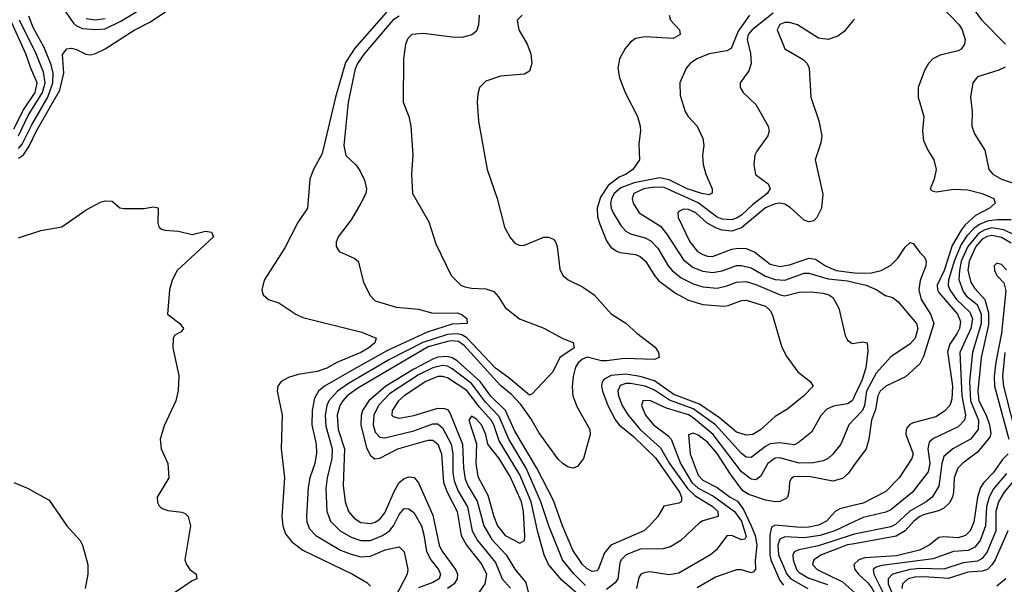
# Model space of a CAD drawing. Header units: inches. Extents: x 990535 to 1117859, y 769386 to 892122.
# Tile 899 of 1056: x 1056535 to 1060621, y 872068 to 874412. Entities that reach past the tile are written whole.
import ezdxf

# ---------------------------------------------------------------- set-up
doc = ezdxf.new("R2010")
doc.units = ezdxf.units.IN
doc.header["$MEASUREMENT"] = 0
doc.layers.add('B0857', color=7, linetype='Continuous')
doc.layers.add('B0867', color=7, linetype='Continuous')

msp = doc.modelspace()

# ---------------------------------------------------------------- linework, layer by layer
at = {"layer": 'B0857', "color": 5}
for points, elevation in [([(1056530, 873836.9), (1056550, 873851.4), (1056573.8, 873886.2), (1056604, 873950), (1056701.1, 874118.9), (1056718.1, 874190), (1056712.8, 874267.2), (1056729.7, 874290.3), (1056750, 874293), (1056770, 874288.2), (1056808.9, 874268.9), (1056826.6, 874266.6), (1056850, 874271.3), (1056890, 874291.5), (1057010, 874368.6), (1057077.5, 874402.5), (1057197, 874483)], 2820), ([(1056710, 874466.5), (1056757.6, 874397.6), (1056770, 874386.4), (1056795.4, 874375.4), (1056850, 874371), (1056890, 874374.4), (1056954.9, 874405.1), (1057041.9, 874458.1)], 2840), ([(1058056.9, 874443.1), (1057926.2, 874293.8), (1057886.3, 874233.7), (1057845.9, 874090), (1057790, 873855.8), (1057753.3, 873786.7), (1057739.2, 873750), (1057729.5, 873630), (1057689.4, 873570), (1057635.7, 873464.3), (1057550, 873330.8), (1057539.8, 873290), (1057545.2, 873270), (1057567, 873250), (1057610, 873236.5), (1057680.2, 873190), (1057710, 873176), (1057955.2, 873115.2), (1058014, 873090), (1058008, 873070), (1057983.2, 873050), (1057950.1, 873030), (1057851.4, 872988.6), (1057810, 872965.6), (1057770, 872950.9), (1057690, 872939.1), (1057650, 872926.5), (1057620.3, 872910), (1057606, 872890), (1057603.1, 872870), (1057624.6, 872770), (1057619.6, 872630), (1057634.3, 872510), (1057623.3, 872350), (1057627.1, 872310), (1057638, 872278), (1057663.8, 872243.8), (1057709.8, 872209.8), (1057916, 872110), (1057975.9, 872075.9), (1057990, 872060.7)], 2820), ([(1059661.7, 874438.3), (1059574.7, 874370), (1059558.5, 874350), (1059554.6, 874330), (1059568.5, 874271.5), (1059570.2, 874229.8), (1059560.8, 874199.2), (1059525.3, 874150), (1059524.9, 874130), (1059537.1, 874110), (1059590, 874059.3), (1059641.2, 873970), (1059644.7, 873950), (1059639.6, 873930), (1059593.9, 873866.1), (1059586.5, 873850), (1059581.5, 873810), (1059589.2, 873769.2), (1059641.3, 873730), (1059649.1, 873710), (1059637.6, 873690), (1059576.3, 873643.7), (1059530, 873600.5), (1059510, 873587.3), (1059490, 873581.6), (1059450, 873583.8), (1059430, 873591.6), (1059351.1, 873651.1), (1059210, 873715), (1059170, 873717), (1059124.8, 873710), (1059084.3, 873690), (1059076.1, 873670), (1059080.9, 873650), (1059105.1, 873610), (1059194.5, 873554.5), (1059221.1, 873521.1), (1059290, 873414.6), (1059330, 873382.5), (1059370, 873367.4), (1059410, 873361.7), (1059450, 873369), (1059510, 873390.8), (1059530, 873391.9), (1059570, 873381.1), (1059630, 873347.6), (1059670, 873332.6), (1059710, 873330.7), (1059790, 873359.3), (1059810, 873359.9), (1059890, 873335.7), (1059970, 873327.7), (1060000, 873320.9)], 2960), ([(1056510, 873959.3), (1056550, 874037.2), (1056598.6, 874110), (1056607, 874150), (1056580.3, 874210), (1056560.8, 874270), (1056500.9, 874400.9)], 2880), ([(1056530, 873876.6), (1056545.6, 873894.4), (1056584.7, 873975.3), (1056651.3, 874090), (1056672.8, 874150), (1056673.9, 874190), (1056664.8, 874224.8), (1056635.7, 874295.7), (1056590, 874379.6), (1056573.1, 874426.9)], 2840), ([(1056530, 873929.5), (1056570, 874013.5), (1056629.7, 874110), (1056641, 874150), (1056634.1, 874194.1), (1056603.5, 874270), (1056534.3, 874410)], 2860), ([(1056810, 874416.2), (1056850, 874411.8), (1056890, 874417.2)], 2860), ([(1058110, 874426.3), (1058083.1, 874410), (1057964, 874270), (1057936.8, 874230), (1057927.5, 874207.5), (1057898.1, 874070), (1057880.1, 873890), (1057888.5, 873848.5), (1057930, 873808.8), (1057945.8, 873785.7), (1057965.6, 873745.6), (1057973.4, 873710), (1057970.8, 873690), (1057950.5, 873649.5), (1057910, 873581), (1057856.5, 873510), (1057848.7, 873488.7), (1057848.7, 873470), (1057860.5, 873450), (1057922.5, 873422.5), (1057939.3, 873410), (1057961.6, 873321.6), (1057988.4, 873268.4), (1058010, 873244.4), (1058097.8, 873217.8), (1058189.5, 873209.5), (1058250, 873194.2), (1058350, 873194.7), (1058370, 873188.4), (1058390, 873171.8), (1058391.7, 873150), (1058330, 873148), (1058225.9, 873114.1), (1058061.7, 873038.3), (1057919.7, 872960.3), (1057799.6, 872890), (1057775.5, 872870), (1057758.8, 872841.2), (1057749, 872790), (1057747.6, 872730), (1057765.7, 872650), (1057767.2, 872612.8), (1057760.3, 872570), (1057739.5, 872510), (1057732.3, 872470), (1057724.9, 872350), (1057727, 872327), (1057737.8, 872297.8), (1057763.5, 872270), (1057866.8, 872210), (1057910, 872192.4), (1057950, 872182.5), (1057990, 872184.6), (1058051.1, 872211.1), (1058110, 872223.2), (1058130, 872203), (1058145, 872130), (1058142.4, 872110), (1058090, 872009)], 2840), ([(1058442.2, 874430), (1058439.1, 874390), (1058430, 874364.5), (1058411.3, 874348.7), (1058370, 874338.2), (1058330, 874339.1), (1058210, 874354.9), (1058162, 874350), (1058145.8, 874334.2), (1058135.8, 874310), (1058127, 874250), (1058126, 874070), (1058150.3, 874010), (1058157.6, 873970), (1058166.3, 873850), (1058161.1, 873770), (1058164.4, 873690), (1058232.8, 873572.8), (1058261.8, 873481.8), (1058325.3, 873350), (1058365.3, 873310), (1058382.4, 873302.4), (1058410, 873296.8), (1058470, 873294.3), (1058502.8, 873282.8), (1058522, 873262), (1058550, 873216.5), (1058609.5, 873169.5), (1058710, 873130.9), (1058788.4, 873088.4), (1058831.6, 873071.6), (1058836.5, 873050), (1058776.5, 873010), (1058747.2, 872950), (1058661.1, 872858.9), (1058650, 872853), (1058565.5, 872925.5), (1058510, 872964.9), (1058390.7, 873090.7), (1058370, 873103.4), (1058350, 873108.4), (1058310, 873105.1), (1058207.8, 873072.2), (1058070, 873000.5), (1057898.9, 872901.1), (1057853.7, 872870), (1057818.3, 872830), (1057809.8, 872810), (1057802.1, 872770), (1057804.7, 872724.7), (1057831.7, 872630), (1057830.3, 872590), (1057811.1, 872510), (1057805.1, 872465.1), (1057808.8, 872370), (1057824.5, 872330), (1057865.4, 872290), (1057910, 872263.4), (1057950, 872250.1), (1057990, 872250.4), (1058040.5, 872270), (1058070, 872289.3), (1058086.7, 872310), (1058110, 872357.4), (1058130, 872382), (1058150, 872381.9), (1058170, 872365.9), (1058201.8, 872310), (1058212.7, 872272.7), (1058223.5, 872203.5), (1058240.5, 872170), (1058273.3, 872130), (1058281.6, 872110), (1058276, 872090), (1058250, 872074.8), (1058190, 872053.1)], 2860), ([(1058620.3, 874430), (1058599.1, 874410), (1058606.3, 874370), (1058641.2, 874310), (1058656.6, 874270), (1058660.9, 874230), (1058650, 874198), (1058630, 874185.1), (1058530, 874177.4), (1058470, 874157.3), (1058443.1, 874130), (1058435.9, 874104.1), (1058434, 874070), (1058439.5, 873990), (1058474.3, 873790), (1058516.1, 873670), (1058546.3, 873550), (1058570, 873507.7), (1058590, 873484.4), (1058610, 873474.9), (1058630, 873476.4), (1058710, 873508.9), (1058730, 873508.7), (1058750, 873500.4), (1058758.7, 873490), (1058765.2, 873470), (1058776.4, 873376.4), (1058789.3, 873349.3), (1058811.5, 873331.5), (1058870, 873302.3), (1058919.6, 873270), (1058990, 873190.3), (1059050, 873151.7), (1059096, 873110), (1059172.3, 873052.3), (1059186.5, 873030), (1059188.7, 873010), (1059170, 873000.7), (1059045.4, 873005.4), (1058970, 872995.5), (1058950, 872995.6), (1058890, 873010.4), (1058870, 873003.1), (1058852.8, 872987.2), (1058842.2, 872970), (1058831.5, 872930), (1058827.5, 872887.5), (1058831, 872851), (1058846.7, 872806.7), (1058900.6, 872710), (1058902.4, 872690), (1058874.3, 872590), (1058850, 872557.6), (1058830, 872549.8), (1058810, 872555.1), (1058790, 872567.6), (1058770, 872587.9), (1058690, 872697.5), (1058655.9, 872755.9), (1058614.2, 872814.2), (1058575.7, 872855.7), (1058530, 872892.7), (1058379.8, 873059.8), (1058355.5, 873075.5), (1058330, 873079), (1058310, 873076.1), (1058230, 873053.7), (1057937.5, 872882.5), (1057893.9, 872850), (1057875.7, 872830), (1057863.8, 872810), (1057852.5, 872770), (1057856.5, 872710), (1057882.1, 872630), (1057877.9, 872477.9), (1057885.4, 872410), (1057899.4, 872370), (1057922.3, 872342.3), (1057950, 872325), (1057990, 872320.5), (1058010, 872325.8), (1058030, 872338.5), (1058050, 872364.4), (1058090, 872456.6), (1058110, 872491), (1058130, 872506.8), (1058150, 872514.3), (1058172, 872512), (1058190, 872489.2), (1058250, 872355), (1058276.3, 872230), (1058287.3, 872207.3), (1058343.7, 872130), (1058351.3, 872110), (1058350.4, 872090), (1058337.4, 872070), (1058310, 872050.7)], 2880), ([(1059229.6, 874430), (1059235.2, 874410), (1059272.6, 874370), (1059276.5, 874350), (1059246.8, 874333.2), (1059130, 874340.4), (1059090, 874334.4), (1059070, 874318.9), (1059047.9, 874292.1), (1059024.7, 874250), (1059017.6, 874210), (1059023.5, 874170), (1059047.1, 874110), (1059098.2, 874010), (1059110.2, 873970), (1059111.7, 873950), (1059103.7, 873896.3), (1059107, 873830), (1059078.9, 873790), (1059051.2, 873770), (1059022.1, 873757.9), (1058977.1, 873722.9), (1058945.1, 873674.9), (1058932, 873630), (1058933.3, 873593.3), (1058942.4, 873562.4), (1058970, 873493.8), (1058987.9, 873467.9), (1059010, 873451.6), (1059026, 873446), (1059090, 873436.9), (1059110, 873428.6), (1059132, 873410), (1059169.2, 873350), (1059188, 873328), (1059256.3, 873276.3), (1059310, 873248.1), (1059370, 873229.7), (1059456.9, 873223.1), (1059474.6, 873225.4), (1059530, 873246.3), (1059550, 873247.8), (1059630, 873222.5), (1059650, 873204), (1059657.1, 873190), (1059696.8, 873056.8), (1059716.3, 873016.3), (1059763.7, 872950), (1059815.8, 872910), (1059827.4, 872890), (1059789.2, 872850), (1059723.4, 872796.6), (1059670, 872764.8), (1059610, 872708.8), (1059577.4, 872690), (1059550, 872686.6), (1059510, 872700.1), (1059438.8, 872758.8), (1059355.9, 872815.9), (1059250, 872855.9), (1059170, 872912.2), (1059110, 872930.7), (1059050, 872939.7), (1058990, 872934.2), (1058960.9, 872919.1), (1058951.6, 872908.4), (1058949.1, 872890), (1058953.6, 872870), (1058975.1, 872810), (1059007.4, 872750), (1059023.2, 872730), (1059081.7, 872681.7), (1059173.3, 872593.3), (1059272.9, 872450), (1059282, 872430), (1059282, 872418), (1059280.2, 872410), (1059270, 872404.6), (1059208.2, 872391.8), (1059183.2, 872350), (1059149.3, 872310), (1059125, 872290), (1058988.8, 872230), (1058961.6, 872198.4), (1058936.1, 872130), (1058930, 872123.4), (1058910, 872121.6), (1058890, 872132), (1058870, 872150.4), (1058830, 872209.9), (1058787.2, 872310), (1058750, 872416), (1058681, 872550), (1058590, 872704.2), (1058550.4, 872790), (1058490, 872848.8), (1058445.6, 872910), (1058350, 872995.3), (1058330, 873008.5), (1058310, 873013.7), (1058270, 873010.4), (1058250, 873002.7), (1058170, 872961), (1058054.8, 872890), (1057983.9, 872830), (1057957.7, 872790), (1057951.5, 872768.5), (1057950.3, 872730), (1057974.3, 872634.3), (1057990, 872603.2), (1058009.3, 872589.3), (1058030, 872591), (1058104.4, 872630), (1058230, 872666.1), (1058250, 872666.7), (1058270.4, 872650), (1058285.3, 872610), (1058293.6, 872490), (1058308.9, 872450), (1058350.1, 872370), (1058366.5, 872270), (1058388.9, 872230), (1058452.9, 872150), (1058471.5, 872110), (1058465.2, 872070), (1058437.6, 872030)], 2920), ([(1059564.3, 874430), (1059516.4, 874363.6), (1059487.2, 874292.8), (1059470, 874283.2), (1059396, 874270), (1059344.5, 874250), (1059318, 874230), (1059301.4, 874210), (1059274.3, 874150), (1059276.5, 874096.5), (1059296.9, 874030), (1059309, 874010), (1059346.3, 873970), (1059370, 873918.8), (1059373.8, 873890), (1059368.7, 873850), (1059371.6, 873810), (1059383, 873770), (1059408.1, 873710), (1059408.8, 873691.2), (1059394.9, 873685.1), (1059365.3, 873690), (1059305.6, 873710), (1059230, 873746.5), (1059190, 873755.5), (1059085.3, 873734.7), (1059030, 873714.2), (1059002.4, 873690), (1058991.3, 873670), (1058987.3, 873650), (1058989.3, 873630), (1058998, 873610), (1059030, 873557.8), (1059050, 873534.6), (1059070, 873522.7), (1059130, 873506.4), (1059153.6, 873493.6), (1059182.9, 873462.9), (1059226.3, 873390), (1059243, 873370), (1059280.3, 873340.3), (1059330, 873315.4), (1059370, 873302.4), (1059430, 873297.7), (1059470, 873306.5), (1059510, 873322.1), (1059550, 873325.4), (1059590, 873313), (1059690.6, 873269.4), (1059710, 873266), (1059770, 873280.1), (1059817.4, 873282.6), (1059870, 873276.6), (1059893.4, 873270), (1059910, 873258), (1059934.3, 873214.3), (1059960.9, 873100.9), (1059970, 873081.6), (1059990, 873067.6), (1060000, 873069.1)], 2940), ([(1060000, 874413.7), (1059992.8, 874407.2), (1059956.9, 874363.1), (1059930, 874343.1), (1059890, 874329.8), (1059850, 874335.5), (1059762.3, 874390), (1059730, 874399.9), (1059710, 874399.6), (1059690, 874392.2), (1059678.6, 874370), (1059710, 874290.4), (1059785.9, 874245.9), (1059803.1, 874230), (1059811.7, 874210), (1059818, 874090), (1059851.7, 873991.7), (1059864.1, 873930), (1059859.4, 873900.6), (1059836.5, 873830), (1059868.2, 873688.2), (1059862.3, 873630), (1059842.7, 873590), (1059830, 873577.3), (1059810, 873572.7), (1059790, 873579.5), (1059731.9, 873631.9), (1059710, 873645.7), (1059690, 873649.9), (1059670, 873647.1), (1059629.8, 873630.2), (1059530, 873548), (1059490, 873534.4), (1059450, 873537.7), (1059426.3, 873546.3), (1059387.8, 873567.8), (1059340.6, 873610), (1059310, 873623.9), (1059290, 873625.9), (1059270, 873616.1), (1059265.7, 873610), (1059267.4, 873590), (1059316.6, 873490), (1059348.5, 873450), (1059370, 873437), (1059390, 873430.1), (1059410, 873429.4), (1059490, 873459.4), (1059516, 873464), (1059550, 873462.4), (1059586.5, 873446.5), (1059650, 873397.5), (1059690, 873386.7), (1059730, 873393.8), (1059810, 873422.2), (1059837.3, 873417.3), (1059879.5, 873390), (1059923.5, 873370), (1060000, 873360.4)], 2980), ([(1056530, 873505.7), (1056623.1, 873536.9), (1056710, 873551.3), (1056810, 873622.4), (1056870, 873654.6), (1056890, 873660.3), (1056918, 873658), (1056950, 873631.3), (1056967.9, 873627.9), (1057050, 873628.4), (1057090, 873635.5), (1057110, 873631), (1057108.3, 873568.3), (1057112.3, 873552.3), (1057122.6, 873542.6), (1057137.7, 873537.7), (1057193.3, 873533.3), (1057250, 873520.4), (1057306.1, 873533.9), (1057330.8, 873530), (1057339.3, 873510), (1057187.6, 873370), (1057167.1, 873330), (1057157, 873290), (1057148.4, 873190), (1057199.1, 873150), (1057214, 873130), (1057204.5, 873115.5), (1057178, 873102), (1057171, 873090), (1057170.9, 873049.1), (1057194.6, 872934.6), (1057191.9, 872871.9), (1057182.4, 872830), (1057133.9, 872726.1), (1057117.5, 872670), (1057122.3, 872630), (1057148.9, 872570), (1057153.7, 872510), (1057105.8, 872430), (1057107.3, 872407.3), (1057113.4, 872393.4), (1057123.9, 872383.9), (1057150, 872374.4), (1057207.1, 872367.1), (1057221.6, 872361.6), (1057233.4, 872350), (1057243.1, 872310), (1057220.3, 872170), (1057226.7, 872150), (1057240.4, 872130), (1057267.7, 872110), (1057270.3, 872090), (1057250, 872082.9), (1057112.3, 871987.7)], 2780), ([(1058883.5, 872063.5), (1058833.2, 872113.2), (1058787.9, 872170), (1058730.2, 872310.2), (1058698.3, 872410), (1058637, 872550), (1058564.8, 872670), (1058524.7, 872764.7), (1058470, 872822.4), (1058410, 872901.2), (1058330, 872962.8), (1058310, 872973.6), (1058290, 872976.8), (1058250, 872966.8), (1058190, 872937.8), (1058070, 872858.1), (1058024.2, 872810), (1058004.7, 872770), (1058001.3, 872730), (1058010, 872699.8), (1058030, 872678.2), (1058050, 872676.4), (1058170, 872705.1), (1058250, 872734.7), (1058270, 872734.5), (1058290, 872717.6), (1058325.5, 872650), (1058332.5, 872610), (1058332.3, 872530), (1058338.1, 872498.1), (1058354.4, 872454.4), (1058393, 872390), (1058413.3, 872290), (1058435.1, 872250), (1058510, 872159.1), (1058537.8, 872090), (1058572, 872052)], 2940), ([(1058870.3, 872010), (1058785.3, 872085.3), (1058729.7, 872149.7), (1058711.5, 872190), (1058684.6, 872284.6), (1058656.9, 872410), (1058610, 872521.9), (1058524.2, 872664.2), (1058503, 872730), (1058491.3, 872750), (1058442.9, 872802.9), (1058390, 872872.6), (1058310, 872924.9), (1058290, 872931.2), (1058270, 872930.2), (1058219.9, 872910), (1058130.5, 872850), (1058107, 872830), (1058080.8, 872790), (1058079.4, 872770), (1058084.4, 872764.4), (1058110, 872757.5), (1058170, 872768.7), (1058270, 872799.3), (1058298.4, 872798.4), (1058310, 872793.1), (1058320, 872780), (1058373, 872650), (1058377.3, 872550), (1058384.1, 872504.1), (1058395.6, 872475.6), (1058433, 872413), (1058460.7, 872310), (1058493.6, 872253.6), (1058554.4, 872190), (1058590, 872130.7), (1058635.1, 872075.1), (1058655.6, 871990)], 2960), ([(1060000, 872850.3), (1059996.7, 872843.3), (1059989.8, 872830.2), (1059970, 872817.1), (1059912, 872808), (1059884.9, 872795.1), (1059861.6, 872770), (1059820.9, 872699.1), (1059765.1, 872654.9), (1059750, 872647.4), (1059690, 872655.3), (1059650, 872650.6), (1059630, 872640.5), (1059570, 872593.9), (1059550, 872596), (1059530, 872610.3), (1059422.2, 872730), (1059330, 872796.4), (1059232.1, 872832.1), (1059170, 872873.2), (1059130, 872891.1), (1059070, 872902.2), (1059050, 872901.1), (1059026.9, 872893.1), (1059016.6, 872870), (1059019.7, 872850), (1059035.2, 872810), (1059059.7, 872770), (1059110.4, 872710), (1059194, 872634), (1059232.2, 872570), (1059306.3, 872466.3), (1059337.2, 872437.2), (1059412.3, 872390), (1059431.7, 872370), (1059434.3, 872350), (1059370, 872331.7), (1059356.2, 872323.8), (1059278.2, 872250), (1059236.1, 872223.9), (1059204.7, 872215.3), (1059110, 872213.7), (1059051.6, 872190), (1059031.6, 872170), (1059024.9, 872155.1), (1059017.6, 872090), (1059006.6, 872073.4), (1058970, 872046.2)], 2940), ([(1060000, 872755.5), (1059976, 872730), (1059942.4, 872650), (1059910, 872608.4), (1059889.6, 872590.4), (1059870, 872580.2), (1059827.8, 872572.2), (1059770, 872570.8), (1059690, 872593.3), (1059670, 872592), (1059640.3, 872570), (1059610, 872515.3), (1059590, 872501.4), (1059570, 872504), (1059530, 872535.1), (1059413.2, 872690), (1059330, 872759.1), (1059310, 872771.2), (1059219.8, 872799.8), (1059150, 872831.3), (1059120.9, 872830), (1059115.8, 872810), (1059132.3, 872770), (1059164.6, 872730), (1059225, 872685), (1059238.6, 872670), (1059276.9, 872570), (1059324.8, 872490), (1059350, 872466.4), (1059413.9, 872433.9), (1059501.4, 872370), (1059530, 872329.6), (1059550, 872267), (1059544.2, 872255.8), (1059530, 872252.7), (1059490, 872270.8), (1059470, 872269.8), (1059425, 872210), (1059401.4, 872190), (1059270, 872113.9), (1059230, 872107.4), (1059150, 872119.3), (1059130, 872117.5), (1059112.9, 872110), (1059104.5, 872095.5), (1059094.3, 872050)], 2960), ([(1060000, 872564.7), (1059972.6, 872527.4), (1059950, 872506.7), (1059910, 872496.3), (1059810, 872516), (1059746.3, 872513.7), (1059735, 872505), (1059730, 872491.8), (1059727.1, 872450), (1059722, 872430), (1059716.1, 872423.9), (1059690, 872411.9), (1059671, 872410), (1059630, 872416.8), (1059560.5, 872440.5), (1059535.7, 872455.7), (1059484.7, 872524.7), (1059430, 872610.9), (1059390, 872658.2), (1059350, 872687.1), (1059330, 872695.8), (1059311, 872689), (1059317.5, 872610), (1059350, 872521.5), (1059370, 872499.8), (1059430, 872470), (1059483, 872430), (1059513.7, 872413.7), (1059538.3, 872378.3), (1059571, 872311), (1059587.8, 872270), (1059594.2, 872230), (1059586.8, 872166.8), (1059589.1, 872130.9), (1059580.4, 872119.6), (1059570, 872115.4), (1059530, 872128.5), (1059510, 872128.7), (1059422, 872098), (1059346.9, 872053.1)], 2980), ([(1056510, 872490.8), (1056566.7, 872466.7), (1056657.1, 872417.1), (1056731, 872310), (1056786, 872250), (1056796, 872230), (1056818, 872150), (1056818, 872110), (1056806, 872050)], 2760), ([(1060000, 872396), (1059938.1, 872381.9), (1059919.8, 872370), (1059883.4, 872330), (1059850, 872313.7), (1059810, 872305.4), (1059776, 872304), (1059670, 872313.6), (1059655.1, 872304.9), (1059648.7, 872271.3), (1059648.1, 872190), (1059651.9, 872170), (1059690, 872084), (1059704.7, 872064.7)], 3020), ([(1060000, 872328.6), (1059918.2, 872290), (1059856.6, 872270), (1059790, 872260.9), (1059710, 872265.3), (1059690, 872255.4), (1059681.8, 872230), (1059684.1, 872190), (1059719.1, 872110), (1059734.7, 872090), (1059805.5, 872050)], 3040), ([(1060000, 872275.7), (1059990, 872273.6), (1059850, 872227.3), (1059768.3, 872211.7), (1059750, 872202.2), (1059743.3, 872190), (1059745.1, 872170), (1059759.3, 872130), (1059770, 872117.5), (1059810, 872093.9), (1059887.7, 872067.7)], 3060), ([(1060000, 872236.6), (1059970, 872231.4), (1059861.9, 872190), (1059831.1, 872170), (1059825.6, 872150), (1059845, 872130), (1059950, 872078.3), (1060000, 872034.5)], 3080), ([(1060000, 872153), (1059997, 872150), (1060000, 872133.1)], 3120)]:
    msp.add_lwpolyline(points, dxfattribs=dict(at, elevation=elevation))
at = {"layer": 'B0857', "color": 5, "elevation": 2980}
msp.add_lwpolyline([(1058410, 872765.6), (1058399.4, 872750), (1058431.2, 872651.2), (1058427.3, 872570), (1058435.9, 872515.9), (1058478.2, 872438.2), (1058502, 872350), (1058518.3, 872310), (1058550, 872271), (1058610, 872239.4), (1058629.9, 872250.1), (1058631.5, 872268.5), (1058626, 872370), (1058616.9, 872410), (1058570, 872515.5), (1058524.5, 872590), (1058477.5, 872650), (1058469.8, 872690.2), (1058452, 872730), (1058430, 872752.8)], close=True, dxfattribs=at)
at = {"layer": 'B0867', "color": 5}
for points, elevation in [([(1060358.3, 874470), (1060433.7, 874390), (1060446, 874370), (1060459, 874330), (1060456, 874310), (1060441.7, 874290), (1060430, 874283.2), (1060355, 874265), (1060324.9, 874250), (1060306.7, 874230), (1060290, 874200.7), (1060263.6, 874130), (1060263.2, 874090), (1060287.1, 874010), (1060282.2, 873950), (1060286, 873910), (1060303.2, 873870), (1060329, 873830), (1060339, 873790), (1060330.4, 873750.4), (1060313.7, 873710), (1060321.5, 873701.5), (1060337.8, 873697.8), (1060412, 873708), (1060470, 873705.9), (1060529.1, 873690), (1060577.6, 873670), (1060583.2, 873650), (1060559.3, 873630), (1060501.7, 873598.3), (1060459.2, 873560.8), (1060441.5, 873538.5), (1060405.5, 873474.5), (1060371, 873370), (1060342.7, 873310), (1060343.5, 873290), (1060350, 873278.9), (1060426.4, 873190), (1060438.8, 873158.8), (1060435.1, 873130), (1060426.2, 873110), (1060394.7, 873065.3), (1060385.5, 873034.5), (1060406.2, 872890), (1060403.7, 872836.3), (1060395.2, 872810), (1060373.4, 872786.6), (1060337.2, 872762.8), (1060242.4, 872737.6), (1060228.6, 872731.4), (1060219.5, 872720.5), (1060213.6, 872710), (1060212.8, 872690), (1060242.3, 872610), (1060237.5, 872590), (1060185.1, 872510), (1060130, 872453.5), (1060035.8, 872404.2), (1060000, 872396)], 3020), ([(1060497.2, 874450), (1060528, 874410), (1060625.9, 874310)], 3040), ([(1060625.1, 874214.9), (1060598.3, 874201.7), (1060510, 874175.2), (1060490.2, 874150), (1060480.5, 874090), (1060488.2, 874030), (1060486.9, 873970), (1060498, 873938), (1060540.2, 873870), (1060557.3, 873790), (1060573.2, 873770), (1060608.9, 873750), (1060728.1, 873710)], 3040), ([(1060650, 873580.3), (1060590, 873581), (1060550, 873575.1), (1060518, 873562), (1060494.5, 873545.5), (1060465.9, 873514.1), (1060442.1, 873477.9), (1060413.1, 873410), (1060390.1, 873330.1), (1060388.5, 873308.5), (1060395.8, 873290), (1060422.7, 873250), (1060478.1, 873198.1), (1060489.1, 873170), (1060481.7, 873130), (1060436.7, 873030), (1060444.4, 872850), (1060459.8, 872770), (1060456.1, 872750), (1060430, 872721), (1060327.5, 872672.6), (1060310, 872657.7), (1060303.2, 872630), (1060312.6, 872570), (1060304.6, 872535.4), (1060240.6, 872450), (1060150, 872376.9), (1060130, 872368), (1060035, 872345), (1060000, 872328.6)], 3040), ([(1060710, 873495.3), (1060619.7, 873539.7), (1060570, 873547.6), (1060540.1, 873539.9), (1060515, 873525), (1060469.6, 873470), (1060442.7, 873410), (1060434.6, 873370), (1060432.8, 873332.8), (1060450, 873282.9), (1060464.5, 873264.5), (1060509, 873229), (1060524.9, 873190), (1060525.1, 873150), (1060489.3, 873030), (1060476.5, 872910), (1060480.4, 872830), (1060514.2, 872750), (1060512.6, 872710), (1060481.4, 872670), (1060407.4, 872630), (1060370, 872598), (1060361.5, 872570), (1060350, 872474.7), (1060322, 872430), (1060296.4, 872410), (1060228.7, 872371.3), (1060170, 872316.1), (1060150, 872306.9), (1060000, 872275.7)], 3060), ([(1060650, 873484.7), (1060610, 873507.6), (1060570, 873515.8), (1060550, 873511.8), (1060530, 873500.2), (1060502.7, 873470), (1060475.2, 873410), (1060470, 873370), (1060481.8, 873321.8), (1060497.2, 873297.2), (1060539.9, 873250), (1060555.5, 873195.5), (1060555.1, 873144.9), (1060525.1, 873010), (1060510.7, 872870), (1060515.6, 872830), (1060546, 872770), (1060559.9, 872730), (1060565.4, 872694.6), (1060561.4, 872678.6), (1060510, 872617), (1060449.1, 872570.9), (1060428.8, 872550), (1060413.8, 872510), (1060410.9, 872450), (1060405.8, 872430), (1060393.4, 872406.6), (1060370, 872383.5), (1060347.7, 872372.3), (1060290, 872358.3), (1060270, 872349.2), (1060245.1, 872330), (1060209.1, 872290), (1060172.9, 872267.1), (1060000, 872236.6)], 3080), ([(1060000, 873360.4), (1060010, 873359.2), (1060070, 873360.9), (1060110, 873370.7), (1060148.6, 873391.4), (1060178.7, 873421.3), (1060210, 873467.5), (1060230, 873487.2), (1060242.6, 873482.6), (1060270, 873445.3), (1060290, 873426.3), (1060296.6, 873410), (1060296.2, 873390), (1060271.4, 873328.6), (1060267, 873290), (1060276, 873250), (1060315.3, 873190), (1060328.8, 873150), (1060286.5, 873013.5), (1060270, 872982.8), (1060211.3, 872928.7), (1060130, 872890.8), (1060106.4, 872870), (1060096.5, 872850), (1060086.2, 872793.8), (1060069.6, 872749.6), (1060059.4, 872670), (1060047.9, 872630), (1060000, 872564.7)], 2980), ([(1060630, 873373.4), (1060610, 873395.6), (1060590, 873401.4), (1060579.4, 873390), (1060580.6, 873370), (1060589.7, 873350), (1060618.8, 873318.8), (1060626.9, 873286.9), (1060608.9, 873110), (1060585.6, 872990), (1060579.5, 872930), (1060580.6, 872890), (1060639.5, 872670)], 3120), ([(1060000, 873320.9), (1060048.3, 873310), (1060092.6, 873290), (1060126.5, 873266.5), (1060158.2, 873258.2), (1060180.6, 873240.6), (1060256.8, 873150), (1060262.3, 873130), (1060251, 873090), (1060230, 873066), (1060150, 873011.9), (1060090, 872944.2), (1060048.9, 872870), (1060040.7, 872810), (1060032.5, 872790), (1060000, 872755.5)], 2960), ([(1060000, 873069.1), (1060034.3, 873074.3), (1060052.3, 873070), (1060055.2, 873035.2), (1060046.5, 872966.5), (1060030, 872913.4), (1060000, 872850.3)], 2940), ([(1060623.1, 873030), (1060613.8, 872930), (1060618, 872890), (1060679, 872650)], 3140), ([(1060637.1, 872610), (1060613.7, 872586.3), (1060575.4, 872530), (1060535.9, 872490), (1060522.6, 872470), (1060510.3, 872430), (1060494.7, 872325.3), (1060479.3, 872290), (1060460.7, 872270), (1060430, 872260.4), (1060370, 872264.7), (1060350, 872261.6), (1060310, 872230), (1060268.8, 872210), (1060173.7, 872186.3), (1060042.3, 872177.7), (1060017, 872170), (1060000, 872153)], 3120), ([(1060630, 872528), (1060576.4, 872463.6), (1060557.9, 872430), (1060547, 872390), (1060543.4, 872310), (1060520.4, 872250), (1060498.3, 872221.7), (1060471.8, 872208.2), (1060410, 872204.5), (1060326, 872174), (1060113.5, 872146.5), (1060090, 872139), (1060077.6, 872130), (1060079.3, 872110), (1060175.9, 871915.9), (1060221.4, 871850), (1060223.9, 871830), (1060217.2, 871810), (1060170, 871724.6), (1060150, 871713.7), (1060090, 871705.1), (1060067.8, 871692.2), (1060010, 871637.8), (1060000, 871635.2)], 3140), ([(1060660.6, 872499.3), (1060620.1, 872450), (1060597.8, 872410), (1060586, 872370), (1060586.5, 872290), (1060550, 872202.1), (1060530, 872174.9), (1060510, 872164.4), (1060450, 872157.7), (1060370, 872131.4), (1060270, 872133.7), (1060230, 872128.8), (1060157.6, 872110), (1060139.5, 872090), (1060139.8, 872070), (1060156, 872030)], 3160), ([(1060635.8, 872290), (1060583.1, 872170), (1060570, 872148.9), (1060550.8, 872130), (1060530, 872122.9), (1060470, 872118.1), (1060390, 872091.4), (1060290, 872099.6), (1060250, 872097.7), (1060222, 872090), (1060198.5, 872070), (1060196.3, 872050)], 3180), ([(1060000, 872133.1), (1060000.5, 872130), (1060015.7, 872110), (1060054.7, 872074.7), (1060071.9, 872051.9), (1060124.6, 871950), (1060139.9, 871910), (1060152.7, 871850), (1060110.8, 871769.2), (1060010, 871699.6), (1060000, 871696.9)], 3120), ([(1060627.5, 872090), (1060590, 872059.8)], 3220)]:
    msp.add_lwpolyline(points, dxfattribs=dict(at, elevation=elevation))

doc.saveas('drawing.dxf')
